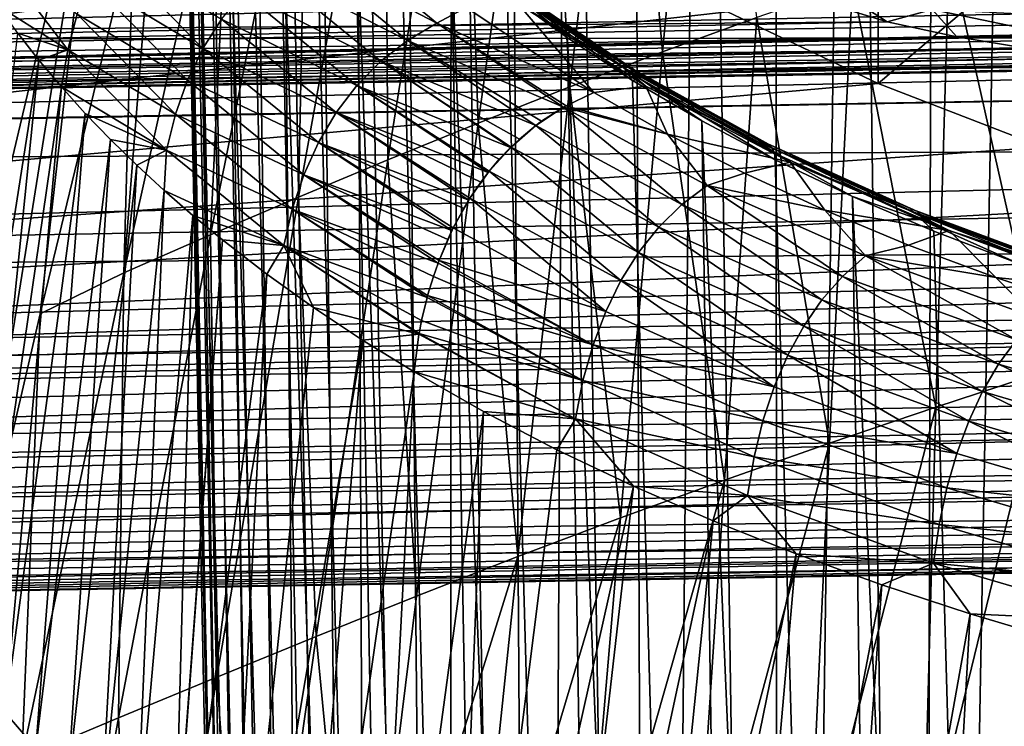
# Model space of a CAD drawing. Header units: metres. Extents: x -109 to 109, y -78 to 121.
# Tile 1001 of 1056: x 62.49 to 68.77, y -20.41 to -15.91. Entities that reach past the tile are written whole.
import ezdxf

# ---------------------------------------------------------------- set-up
doc = ezdxf.new("R2010")
doc.units = ezdxf.units.M
doc.layers.add('solid_508554_SW0001', color=7, linetype='CONTINUOUS')

msp = doc.modelspace()

# ---------------------------------------------------------------- linework, layer by layer
at = {"layer": 'solid_508554_SW0001'}
for points in [[(26.709761, -3.814027, 19.593912), (43.110828, -18.533325, -5.900661), (63.416817, -11.676674, 5.975408)], [(68.245537, -40.392738, 33.906487), (68.320961, -7.155062, 15.793764), (68.860779, -6.947954, 16.152485)], [(69.249023, -39.986439, 34.610226), (68.245537, -40.392738, 33.906487), (68.860779, -6.947954, 16.152485)], [(68.245537, -40.392738, 33.906487), (67.803566, -7.376012, 15.411067), (68.320961, -7.155062, 15.793764)], [(67.332489, -40.849262, 33.115765), (67.310005, -7.610198, 15.005445), (67.803566, -7.376012, 15.411067)], [(68.245537, -40.392738, 33.906487), (67.332489, -40.849262, 33.115765), (67.803566, -7.376012, 15.411067)], [(67.332489, -40.849262, 33.115765), (66.841629, -7.856979, 14.578008), (67.310005, -7.610198, 15.005445)], [(66.519882, -41.351006, 32.246723), (66.399727, -8.115678, 14.129928), (66.841629, -7.856979, 14.578008)], [(67.332489, -40.849262, 33.115765), (66.519882, -41.351006, 32.246723), (66.841629, -7.856979, 14.578008)], [(66.519882, -41.351006, 32.246723), (65.985512, -8.385587, 13.662433), (66.399727, -8.115678, 14.129928)], [(65.81662, -41.892471, 31.30888), (65.600121, -8.665964, 13.176805), (65.985512, -8.385587, 13.662433)], [(66.519882, -41.351006, 32.246723), (65.81662, -41.892471, 31.30888), (65.985512, -8.385587, 13.662433)], [(65.81662, -41.892471, 31.30888), (65.244598, -8.956042, 12.674375), (65.600121, -8.665964, 13.176805)], [(65.230408, -42.467724, 30.312511), (64.91993, -9.255026, 12.156519), (65.244598, -8.956042, 12.674375)], [(65.81662, -41.892471, 31.30888), (65.230408, -42.467724, 30.312511), (65.244598, -8.956042, 12.674375)], [(65.230408, -42.467724, 30.312511), (64.626999, -9.562097, 11.624658), (64.91993, -9.255026, 12.156519)], [(64.76767, -43.070461, 29.268536), (64.366608, -9.876411, 11.080249), (64.626999, -9.562097, 11.624658)], [(65.230408, -42.467724, 30.312511), (64.76767, -43.070461, 29.268536), (64.626999, -9.562097, 11.624658)], [(64.76767, -43.070461, 29.268536), (64.139481, -10.197109, 10.524784), (64.366608, -9.876411, 11.080249)], [(64.433472, -43.694084, 28.188391), (63.946232, -10.523311, 9.959786), (64.139481, -10.197109, 10.524784)], [(64.76767, -43.070461, 29.268536), (64.433472, -43.694084, 28.188391), (64.139481, -10.197109, 10.524784)], [(64.433472, -43.694084, 28.188391), (63.787388, -10.854122, 9.386804), (63.946232, -10.523311, 9.959786)], [(64.231476, -44.331757, 27.083908), (63.663391, -11.188638, 8.807406), (63.787388, -10.854122, 9.386804)], [(64.433472, -43.694084, 28.188391), (64.231476, -44.331757, 27.083908), (63.787388, -10.854122, 9.386804)], [(64.231476, -44.331757, 27.083908), (63.574577, -11.525939, 8.223184), (63.663391, -11.188638, 8.807406)], [(63.521194, -11.865102, 7.635736), (63.574577, -11.525939, 8.223184), (64.163902, -44.976494, 25.967192)], [(64.231476, -44.331757, 27.083908), (64.163902, -44.976494, 25.967192), (63.574577, -11.525939, 8.223184)], [(43.110828, -18.533325, -5.900661), (63.55106, -12.336755, 4.832113), (63.416817, -11.676674, 5.975408)], [(63.521194, -11.865102, 7.635736), (64.163902, -44.976494, 25.967192), (63.50338, -12.205196, 7.046674)], [(64.231476, -45.621231, 24.850475), (63.521194, -12.545292, 6.457612), (63.50338, -12.205196, 7.046674)], [(64.163902, -44.976494, 25.967192), (64.231476, -45.621231, 24.850475), (63.50338, -12.205196, 7.046674)], [(43.110828, -18.533325, -5.900661), (63.818172, -12.986668, 3.706432), (63.55106, -12.336755, 4.832113)], [(64.231476, -45.621231, 24.850475), (63.574577, -12.884455, 5.870164), (63.521194, -12.545292, 6.457612)], [(64.433472, -46.258904, 23.745993), (63.663391, -13.221756, 5.285941), (63.574577, -12.884455, 5.870164)], [(64.231476, -45.621231, 24.850475), (64.433472, -46.258904, 23.745993), (63.574577, -12.884455, 5.870164)], [(43.110828, -18.533325, -5.900661), (64.215424, -13.619746, 2.609908), (63.818172, -12.986668, 3.706432)], [(66.875854, -13.158159, 22.241444), (66.34906, -13.358912, 21.893936), (66.591499, -16.112764, 24.319658)], [(66.875854, -13.158159, 22.241444), (66.591499, -16.112764, 24.319658), (67.192772, -15.894335, 24.697989)], [(64.433472, -46.258904, 23.745993), (63.787388, -13.556272, 4.706544), (63.663391, -13.221756, 5.285941)], [(66.34906, -13.358912, 21.893936), (65.831406, -13.565331, 21.536619), (65.999077, -16.337105, 23.931488)], [(66.34906, -13.358912, 21.893936), (65.999077, -16.337105, 23.931488), (66.591499, -16.112764, 24.319658)], [(64.76767, -46.882526, 22.665846), (63.946232, -13.887083, 4.133561), (63.787388, -13.556272, 4.706544)], [(64.433472, -46.258904, 23.745993), (64.76767, -46.882526, 22.665846), (63.787388, -13.556272, 4.706544)], [(43.110828, -18.533325, -5.900661), (64.738739, -14.229496, 1.55379), (64.215424, -13.619746, 2.609908)], [(65.831406, -13.565331, 21.536619), (65.322212, -13.776809, 21.170101), (65.415405, -16.566898, 23.533995)], [(65.831406, -13.565331, 21.536619), (65.415405, -16.566898, 23.533995), (65.999077, -16.337105, 23.931488)], [(65.322212, -13.776809, 21.170101), (64.820885, -13.992444, 20.794945), (64.839508, -16.801424, 23.127819)], [(65.322212, -13.776809, 21.170101), (64.839508, -16.801424, 23.127819), (65.415405, -16.566898, 23.533995)], [(64.76767, -46.882526, 22.665846), (64.139481, -14.213284, 3.568563), (63.946232, -13.887083, 4.133561)], [(64.820885, -13.992444, 20.794945), (64.270508, -17.039392, 22.713501), (64.839508, -16.801424, 23.127819)], [(64.820885, -13.992444, 20.794945), (64.327034, -14.210844, 20.411629), (64.270508, -17.039392, 22.713501)], [(43.110828, -18.533325, -5.900661), (65.382774, -14.809656, 0.548922), (64.738739, -14.229496, 1.55379)], [(64.327034, -14.210844, 20.411629), (63.707783, -17.278553, 22.291393), (64.270508, -17.039392, 22.713501)], [(64.327034, -14.210844, 20.411629), (63.844425, -14.43353, 20.017908), (63.707783, -17.278553, 22.291393)], [(65.230408, -47.485268, 21.62187), (64.366608, -14.533982, 3.013098), (64.139481, -14.213284, 3.568563)], [(64.76767, -46.882526, 22.665846), (65.230408, -47.485268, 21.62187), (64.139481, -14.213284, 3.568563)], [(63.844425, -14.43353, 20.017908), (63.381443, -14.672365, 19.604908), (63.155766, -17.520414, 21.858311)], [(63.844425, -14.43353, 20.017908), (63.155766, -17.520414, 21.858311), (63.707783, -17.278553, 22.291393)], [(61.63525, -20.199932, 22.161314), (62.996929, -14.459143, 18.758476), (62.52182, -14.787253, 18.185682)], [(61.63525, -20.199932, 22.161314), (62.119675, -19.935675, 22.644663), (62.996929, -14.459143, 18.758476)], [(62.119675, -19.935675, 22.644663), (62.621887, -17.783117, 21.401886), (62.996929, -14.459143, 18.758476)], [(62.621887, -17.783117, 21.401886), (63.218166, -15.327497, 19.983452), (62.996929, -14.459143, 18.758476)], [(65.230408, -47.485268, 21.62187), (64.626999, -14.848297, 2.468689), (64.366608, -14.533982, 3.013098)], [(63.155766, -17.520414, 21.858311), (63.381443, -14.672365, 19.604908), (63.218166, -15.327497, 19.983452)], [(43.110828, -18.533325, -5.900661), (66.140877, -15.354254, -0.394347), (65.382774, -14.809656, 0.548922)], [(61.186932, -20.491562, 21.644583), (62.52182, -14.787253, 18.185682), (62.089165, -15.130909, 17.586803)], [(61.186932, -20.491562, 21.644583), (61.63525, -20.199932, 22.161314), (62.52182, -14.787253, 18.185682)], [(65.81662, -48.06052, 20.625504), (64.91993, -15.155368, 1.936828), (64.626999, -14.848297, 2.468689)], [(65.230408, -47.485268, 21.62187), (65.81662, -48.06052, 20.625504), (64.626999, -14.848297, 2.468689)], [(67.967003, -15.015755, -2.80805), (67.005272, -15.857695, -1.266333), (67.967072, -16.314819, -2.058096)], [(67.967003, -15.015755, -2.80805), (67.967072, -16.314819, -2.058096), (69.01638, -15.421894, -3.511504)], [(43.306141, -16.078331, -13.776312), (80.871971, -15.338138, -12.820874), (80.882103, -15.078529, -13.305916)], [(43.321396, -15.700497, -14.498889), (43.306141, -16.078331, -13.776312), (80.882103, -15.078529, -13.305916)], [(43.459698, -16.030773, -18.88142), (43.463097, -15.135578, -19.510622), (81.022148, -15.276046, -17.822304)], [(65.81662, -48.06052, 20.625504), (65.244598, -15.454351, 1.418973), (64.91993, -15.155368, 1.936828)], [(43.459698, -16.030773, -18.88142), (81.022148, -15.276046, -17.822304), (81.021484, -15.385419, -17.737196)], [(69.043488, -15.274222, 25.773008), (68.419357, -15.475633, 25.424122), (69.020142, -18.152971, 27.999062)], [(43.110828, -18.533325, -5.900661), (67.005272, -15.857695, -1.266333), (66.140877, -15.354254, -0.394347)], [(43.306141, -16.078331, -13.776312), (80.866287, -15.455853, -12.564977), (80.871971, -15.338138, -12.820874)], [(63.155766, -17.520414, 21.858311), (63.218166, -15.327497, 19.983452), (62.621887, -17.783117, 21.401886)], [(64.260956, -15.464469, 1.158071), (64.458771, -15.36197, 1.224358), (65.15239, -15.930186, 0.24019)], [(65.15239, -15.930186, 0.24019), (64.458771, -15.36197, 1.224358), (65.339668, -15.831423, 0.372847)], [(43.459633, -16.041216, -18.87319), (81.021484, -15.385419, -17.737196), (81.016121, -16.016554, -17.195492)], [(43.459633, -16.041216, -18.87319), (43.459698, -16.030773, -18.88142), (81.021484, -15.385419, -17.737196)], [(62.291832, -15.435229, 3.567589), (62.798466, -16.100613, 2.41507), (62.351406, -15.819932, 3.392965)], [(62.858578, -15.873237, 2.340896), (62.798466, -16.100613, 2.41507), (62.291832, -15.435229, 3.567589)], [(69.01638, -15.421894, -3.511504), (67.967072, -16.314819, -2.058096), (69.016418, -16.720942, -2.76152)], [(43.288155, -16.368269, -13.01426), (80.855553, -15.636668, -12.105543), (80.866287, -15.455853, -12.564977)], [(43.306141, -16.078331, -13.776312), (43.288155, -16.368269, -13.01426), (80.866287, -15.455853, -12.564977)], [(62.939522, -15.659232, 2.278124), (63.042175, -15.460712, 2.228562), (63.659664, -16.090887, 1.137074)], [(63.659664, -16.090887, 1.137074), (63.042175, -15.460712, 2.228562), (63.778839, -15.90498, 1.111176)], [(64.080742, -15.590175, 1.118964), (64.260956, -15.464469, 1.158071), (64.964447, -16.040609, 0.160194)], [(64.964447, -16.040609, 0.160194), (64.260956, -15.464469, 1.158071), (65.15239, -15.930186, 0.24019)], [(66.519882, -48.601982, 19.68766), (65.600121, -15.74443, 0.916542), (65.244598, -15.454351, 1.418973)], [(65.81662, -48.06052, 20.625504), (66.519882, -48.601982, 19.68766), (65.244598, -15.454351, 1.418973)], [(68.419357, -15.475633, 25.424122), (67.802261, -15.682048, 25.06608), (68.335022, -18.377563, 27.60968)], [(68.419357, -15.475633, 25.424122), (68.335022, -18.377563, 27.60968), (69.020142, -18.152971, 27.999062)], [(67.483147, -15.57254, -7.258787), (68.024734, -15.921081, -8.087067), (67.212349, -15.670585, -7.418492)], [(68.311241, -15.842396, -7.924309), (68.024734, -15.921081, -8.087067), (67.483147, -15.57254, -7.258787)], [(63.919563, -15.737531, 1.104258), (64.080742, -15.590175, 1.118964), (64.794044, -16.173552, 0.108566)], [(64.794044, -16.173552, 0.108566), (64.080742, -15.590175, 1.118964), (64.964447, -16.040609, 0.160194)], [(43.13921, -16.126793, -8.228627), (43.110828, -15.762044, -7.50066), (67.212349, -15.670585, -7.418492)], [(43.13921, -16.126793, -8.228627), (67.212349, -15.670585, -7.418492), (68.024734, -15.921081, -8.087067)], [(43.288155, -16.368269, -13.01426), (80.847649, -15.741424, -11.783643), (80.855553, -15.636668, -12.105543)], [(62.858578, -15.873237, 2.340896), (62.939522, -15.659232, 2.278124), (63.561821, -16.293312, 1.179839)], [(63.561821, -16.293312, 1.179839), (62.939522, -15.659232, 2.278124), (63.659664, -16.090887, 1.137074)], [(65.569847, -15.692389, 0.626885), (66.338326, -16.210476, -0.27047), (65.665802, -15.80231, 0.423272)], [(66.375313, -16.212208, -0.234415), (66.338326, -16.210476, -0.27047), (65.569847, -15.692389, 0.626885)], [(65.609634, -15.696007, 0.659673), (66.375313, -16.212208, -0.234415), (65.569847, -15.692389, 0.626885)], [(66.407204, -16.226089, -0.196182), (66.375313, -16.212208, -0.234415), (65.609634, -15.696007, 0.659673)], [(65.643936, -15.711514, 0.69509), (66.407204, -16.226089, -0.196182), (65.609634, -15.696007, 0.659673)], [(67.802261, -15.682048, 25.06608), (67.192772, -15.894335, 24.697989), (67.656631, -18.60684, 27.21172)], [(67.802261, -15.682048, 25.06608), (67.656631, -18.60684, 27.21172), (68.335022, -18.377563, 27.60968)], [(43.267696, -16.566259, -12.22338), (77.114777, -15.831905, -11.809486), (80.847649, -15.741424, -11.783643)], [(43.288155, -16.368269, -13.01426), (43.267696, -16.566259, -12.22338), (80.847649, -15.741424, -11.783643)], [(63.778839, -15.90498, 1.111176), (63.919563, -15.737531, 1.104258), (64.642021, -16.327309, 0.082783)], [(64.642021, -16.327309, 0.082783), (63.919563, -15.737531, 1.104258), (64.794044, -16.173552, 0.108566)], [(66.519882, -48.601982, 19.68766), (65.985512, -16.024807, 0.430914), (65.600121, -15.74443, 0.916542)], [(65.687424, -15.773329, 0.764332), (65.600121, -15.74443, 0.916542), (65.985512, -16.024807, 0.430914)], [(66.431862, -16.251194, -0.158324), (66.407204, -16.226089, -0.196182), (65.643936, -15.711514, 0.69509)], [(65.670456, -15.737875, 0.730771), (66.431862, -16.251194, -0.158324), (65.643936, -15.711514, 0.69509)], [(66.447639, -16.285843, -0.123369), (66.431862, -16.251194, -0.158324), (65.670456, -15.737875, 0.730771)], [(65.687424, -15.773329, 0.764332), (66.447639, -16.285843, -0.123369), (65.670456, -15.737875, 0.730771)], [(62.798466, -16.100613, 2.41507), (62.47855, -15.994061, 3.091413), (62.351406, -15.819932, 3.392965)], [(65.665802, -15.80231, 0.423272), (66.153893, -16.372631, -0.564553), (65.339668, -15.831423, 0.372847)], [(65.665802, -15.80231, 0.423272), (66.483994, -16.331223, -0.49283), (66.153893, -16.372631, -0.564553)], [(66.338326, -16.210476, -0.27047), (66.483994, -16.331223, -0.49283), (65.665802, -15.80231, 0.423272)], [(65.687424, -15.773329, 0.764332), (65.985512, -16.024807, 0.430914), (66.399727, -16.294716, -0.03658)], [(65.687424, -15.773329, 0.764332), (66.399727, -16.294716, -0.03658), (66.447639, -16.285843, -0.123369)], [(43.110828, -18.533325, -5.900661), (67.967072, -16.314819, -2.058096), (67.005272, -15.857695, -1.266333)], [(43.267696, -16.566259, -12.22338), (76.222168, -15.859835, -11.792397), (77.114777, -15.831905, -11.809486)], [(43.267696, -16.566259, -12.22338), (75.297302, -15.911695, -11.685924), (76.222168, -15.859835, -11.792397)], [(63.484764, -16.510244, 1.237488), (62.798466, -16.100613, 2.41507), (62.858578, -15.873237, 2.340896)], [(63.484764, -16.510244, 1.237488), (62.858578, -15.873237, 2.340896), (63.561821, -16.293312, 1.179839)], [(65.15239, -15.930186, 0.24019), (65.339668, -15.831423, 0.372847), (66.153893, -16.372631, -0.564553)], [(68.311241, -15.842396, -7.924309), (68.467262, -16.017609, -8.430702), (68.024734, -15.921081, -8.087067)], [(69.170013, -16.022642, -8.562434), (68.467262, -16.017609, -8.430702), (68.311241, -15.842396, -7.924309)], [(69.170013, -16.022642, -8.562434), (68.311241, -15.842396, -7.924309), (69.313377, -15.889203, -8.301469)], [(43.167229, -16.403378, -8.995325), (43.13921, -16.126793, -8.228627), (68.024734, -15.921081, -8.087067)], [(43.167229, -16.403378, -8.995325), (68.024734, -15.921081, -8.087067), (68.467262, -16.017609, -8.430702)], [(43.267696, -16.566259, -12.22338), (74.312996, -15.985114, -11.477476), (75.297302, -15.911695, -11.685924)], [(63.659664, -16.090887, 1.137074), (63.778839, -15.90498, 1.111176), (64.509224, -16.500174, 0.080323)], [(64.509224, -16.500174, 0.080323), (63.778839, -15.90498, 1.111176), (64.642021, -16.327309, 0.082783)], [(64.964447, -16.040609, 0.160194), (65.15239, -15.930186, 0.24019), (65.959091, -16.466413, -0.68844)], [(65.15239, -15.930186, 0.24019), (66.153893, -16.372631, -0.564553), (65.977501, -16.4561, -0.677697)], [(65.15239, -15.930186, 0.24019), (65.977501, -16.4561, -0.677697), (65.959091, -16.466413, -0.68844)], [(67.192772, -15.894335, 24.697989), (66.591499, -16.112764, 24.319658), (66.985497, -18.841795, 26.80418)], [(67.192772, -15.894335, 24.697989), (66.985497, -18.841795, 26.80418), (67.656631, -18.60684, 27.21172)], [(43.267696, -16.566259, -12.22338), (73.79393, -16.027777, -11.329074), (74.312996, -15.985114, -11.477476)], [(62.47855, -15.994061, 3.091413), (62.61412, -16.16651, 2.792772), (62.033398, -19.863865, 4.840287)], [(62.798466, -16.100613, 2.41507), (62.61412, -16.16651, 2.792772), (62.47855, -15.994061, 3.091413)], [(43.167229, -16.403378, -8.995325), (68.467262, -16.017609, -8.430702), (68.933449, -16.093937, -8.776682)], [(43.245041, -16.669537, -11.414721), (72.71006, -16.114698, -10.936827), (73.258911, -16.071878, -11.149101)], [(43.267696, -16.566259, -12.22338), (43.245041, -16.669537, -11.414721), (73.258911, -16.071878, -11.149101)], [(43.267696, -16.566259, -12.22338), (73.258911, -16.071878, -11.149101), (73.79393, -16.027777, -11.329074)], [(43.45208, -16.862961, -18.14905), (81.016121, -16.016554, -17.195492), (81.013824, -16.215902, -17.004452)], [(43.45208, -16.862961, -18.14905), (43.459633, -16.041216, -18.87319), (81.016121, -16.016554, -17.195492)], [(64.794044, -16.173552, 0.108566), (64.964447, -16.040609, 0.160194), (65.782532, -16.583147, -0.780065)], [(64.964447, -16.040609, 0.160194), (65.959091, -16.466413, -0.68844), (65.819489, -16.555843, -0.762689)], [(64.964447, -16.040609, 0.160194), (65.819489, -16.555843, -0.762689), (65.782532, -16.583147, -0.780065)], [(67.332489, -49.103725, 18.818617), (66.399727, -16.294716, -0.03658), (65.985512, -16.024807, 0.430914)], [(66.519882, -48.601982, 19.68766), (67.332489, -49.103725, 18.818617), (65.985512, -16.024807, 0.430914)], [(69.170013, -16.022642, -8.562434), (68.933449, -16.093937, -8.776682), (68.467262, -16.017609, -8.430702)], [(43.194454, -16.587523, -9.78934), (43.167229, -16.403378, -8.995325), (68.933449, -16.093937, -8.776682)], [(43.194454, -16.587523, -9.78934), (68.933449, -16.093937, -8.776682), (69.422821, -16.149847, -9.121887)], [(43.245041, -16.669537, -11.414721), (72.149765, -16.152952, -10.692153), (72.71006, -16.114698, -10.936827)], [(62.798466, -16.100613, 2.41507), (62.758007, -16.337126, 2.497301), (62.61412, -16.16651, 2.792772)], [(62.798466, -16.100613, 2.41507), (63.427952, -16.739668, 1.30804), (62.758007, -16.337126, 2.497301)], [(63.484764, -16.510244, 1.237488), (63.427952, -16.739668, 1.30804), (62.798466, -16.100613, 2.41507)], [(63.561821, -16.293312, 1.179839), (63.659664, -16.090887, 1.137074), (64.396317, -16.690403, 0.098729)], [(64.396317, -16.690403, 0.098729), (63.659664, -16.090887, 1.137074), (64.509224, -16.500174, 0.080323)], [(66.591499, -16.112764, 24.319658), (65.999077, -16.337105, 23.931488), (66.322227, -19.082745, 26.386843)], [(66.591499, -16.112764, 24.319658), (66.322227, -19.082745, 26.386843), (66.985497, -18.841795, 26.80418)], [(43.194454, -16.587523, -9.78934), (69.422821, -16.149847, -9.121887), (69.934814, -16.185595, -9.463009)], [(43.220516, -16.676659, -10.599578), (43.194454, -16.587523, -9.78934), (69.934814, -16.185595, -9.463009)], [(43.220516, -16.676659, -10.599578), (71.021027, -16.200193, -10.116873), (71.584084, -16.182753, -10.417379)], [(43.245041, -16.669537, -11.414721), (43.220516, -16.676659, -10.599578), (71.584084, -16.182753, -10.417379)], [(43.220516, -16.676659, -10.599578), (69.934814, -16.185595, -9.463009), (70.46888, -16.201929, -9.796541)], [(43.220516, -16.676659, -10.599578), (70.46888, -16.201929, -9.796541), (71.021027, -16.200193, -10.116873)], [(43.245041, -16.669537, -11.414721), (71.584084, -16.182753, -10.417379), (72.149765, -16.152952, -10.692153)], [(62.61412, -16.16651, 2.792772), (62.211262, -20.094513, 4.439705), (62.033398, -19.863865, 4.840287)], [(62.61412, -16.16651, 2.792772), (62.758007, -16.337126, 2.497301), (62.211262, -20.094513, 4.439705)], [(64.642021, -16.327309, 0.082783), (64.794044, -16.173552, 0.108566), (65.621773, -16.722895, -0.84297)], [(64.794044, -16.173552, 0.108566), (65.782532, -16.583147, -0.780065), (65.678215, -16.669621, -0.823378)], [(64.794044, -16.173552, 0.108566), (65.678215, -16.669621, -0.823378), (65.625114, -16.719597, -0.841889)], [(64.794044, -16.173552, 0.108566), (65.625114, -16.719597, -0.841889), (65.621773, -16.722895, -0.84297)], [(43.451973, -16.871651, -18.140503), (81.013824, -16.215902, -17.004452), (81.00692, -16.693491, -16.500608)], [(43.451973, -16.871651, -18.140503), (43.45208, -16.862961, -18.14905), (81.013824, -16.215902, -17.004452)], [(66.338326, -16.210476, -0.27047), (67.204666, -16.688408, -1.09827), (66.483994, -16.331223, -0.49283)], [(67.238503, -16.6884, -1.059202), (67.204666, -16.688408, -1.09827), (66.338326, -16.210476, -0.27047)], [(66.375313, -16.212208, -0.234415), (67.238503, -16.6884, -1.059202), (66.338326, -16.210476, -0.27047)], [(67.267677, -16.700781, -1.018371), (67.238503, -16.6884, -1.059202), (66.375313, -16.212208, -0.234415)], [(66.407204, -16.226089, -0.196182), (67.267677, -16.700781, -1.018371), (66.375313, -16.212208, -0.234415)], [(67.29023, -16.724726, -0.978504), (67.267677, -16.700781, -1.018371), (66.407204, -16.226089, -0.196182)], [(66.431862, -16.251194, -0.158324), (67.29023, -16.724726, -0.978504), (66.407204, -16.226089, -0.196182)], [(67.304657, -16.758633, -0.942264), (67.29023, -16.724726, -0.978504), (66.431862, -16.251194, -0.158324)], [(66.447639, -16.285843, -0.123369), (67.304657, -16.758633, -0.942264), (66.431862, -16.251194, -0.158324)], [(43.110828, -18.533325, -5.900661), (69.016418, -16.720942, -2.76152), (67.967072, -16.314819, -2.058096)], [(63.484764, -16.510244, 1.237488), (63.561821, -16.293312, 1.179839), (64.303276, -16.896103, 0.135799)], [(64.303276, -16.896103, 0.135799), (63.561821, -16.293312, 1.179839), (64.396317, -16.690403, 0.098729)], [(66.447639, -16.285843, -0.123369), (66.399727, -16.294716, -0.03658), (66.841629, -16.553415, -0.48466)], [(67.332489, -49.103725, 18.818617), (66.841629, -16.553415, -0.48466), (66.399727, -16.294716, -0.03658)], [(66.447639, -16.285843, -0.123369), (66.841629, -16.553415, -0.48466), (67.310005, -16.800196, -0.912097)], [(66.447639, -16.285843, -0.123369), (67.310005, -16.800196, -0.912097), (67.304657, -16.758633, -0.942264)], [(62.758007, -16.337126, 2.497301), (62.398357, -20.323092, 4.042285), (62.211262, -20.094513, 4.439705)], [(62.758007, -16.337126, 2.497301), (62.909981, -16.505665, 2.205427), (62.398357, -20.323092, 4.042285)], [(63.427952, -16.739668, 1.30804), (62.909981, -16.505665, 2.205427), (62.758007, -16.337126, 2.497301)], [(64.509224, -16.500174, 0.080323), (64.642021, -16.327309, 0.082783), (65.479683, -16.88159, -0.878295)], [(64.642021, -16.327309, 0.082783), (65.621773, -16.722895, -0.84297), (65.55043, -16.797754, -0.863398)], [(64.642021, -16.327309, 0.082783), (65.55043, -16.797754, -0.863398), (65.485825, -16.873898, -0.877234)], [(64.642021, -16.327309, 0.082783), (65.485825, -16.873898, -0.877234), (65.479683, -16.88159, -0.878295)], [(65.999077, -16.337105, 23.931488), (65.415405, -16.566898, 23.533995), (65.667503, -19.329447, 25.960127)], [(65.999077, -16.337105, 23.931488), (65.667503, -19.329447, 25.960127), (66.322227, -19.082745, 26.386843)], [(65.977501, -16.4561, -0.677697), (66.153893, -16.372631, -0.564553), (66.623001, -16.637157, -1.022725)], [(66.483994, -16.331223, -0.49283), (66.623001, -16.637157, -1.022725), (66.153893, -16.372631, -0.564553)], [(66.483994, -16.331223, -0.49283), (67.405037, -16.816006, -1.332502), (66.623001, -16.637157, -1.022725)], [(67.204666, -16.688408, -1.09827), (67.405037, -16.816006, -1.332502), (66.483994, -16.331223, -0.49283)], [(62.909981, -16.505665, 2.205427), (62.594238, -20.549585, 3.64797), (62.398357, -20.323092, 4.042285)], [(62.909981, -16.505665, 2.205427), (63.069904, -16.672001, 1.917364), (62.594238, -20.549585, 3.64797)], [(63.427952, -16.739668, 1.30804), (63.069904, -16.672001, 1.917364), (62.909981, -16.505665, 2.205427)], [(64.229912, -17.115349, 0.189395), (63.427952, -16.739668, 1.30804), (63.484764, -16.510244, 1.237488)], [(64.229912, -17.115349, 0.189395), (63.484764, -16.510244, 1.237488), (64.303276, -16.896103, 0.135799)], [(64.396317, -16.690403, 0.098729), (64.509224, -16.500174, 0.080323), (65.355133, -17.058527, -0.888844)], [(64.509224, -16.500174, 0.080323), (65.479683, -16.88159, -0.878295), (65.43277, -16.943338, -0.884838)], [(64.509224, -16.500174, 0.080323), (65.43277, -16.943338, -0.884838), (65.363144, -17.045794, -0.888867)], [(64.509224, -16.500174, 0.080323), (65.363144, -17.045794, -0.888867), (65.355133, -17.058527, -0.888844)], [(65.782532, -16.583147, -0.780065), (65.819489, -16.555843, -0.762689), (65.959091, -16.466413, -0.68844)], [(66.713448, -17.086721, -1.653905), (65.782532, -16.583147, -0.780065), (65.959091, -16.466413, -0.68844)], [(65.959091, -16.466413, -0.68844), (65.977501, -16.4561, -0.677697), (66.623001, -16.637157, -1.022725)], [(66.875832, -16.963974, -1.545205), (65.959091, -16.466413, -0.68844), (66.623001, -16.637157, -1.022725)], [(66.713448, -17.086721, -1.653905), (65.959091, -16.466413, -0.68844), (66.875832, -16.963974, -1.545205)], [(65.415405, -16.566898, 23.533995), (64.839508, -16.801424, 23.127819), (65.021164, -19.581411, 25.524555)], [(65.415405, -16.566898, 23.533995), (65.021164, -19.581411, 25.524555), (65.667503, -19.329447, 25.960127)], [(68.245537, -49.560249, 18.027895), (67.310005, -16.800196, -0.912097), (66.841629, -16.553415, -0.48466)], [(67.332489, -49.103725, 18.818617), (68.245537, -49.560249, 18.027895), (66.841629, -16.553415, -0.48466)], [(66.567604, -17.229401, -1.731732), (65.625114, -16.719597, -0.841889), (65.782532, -16.583147, -0.780065)], [(65.625114, -16.719597, -0.841889), (65.678215, -16.669621, -0.823378), (65.782532, -16.583147, -0.780065)], [(66.567604, -17.229401, -1.731732), (65.782532, -16.583147, -0.780065), (66.713448, -17.086721, -1.653905)], [(67.405037, -16.816006, -1.332502), (67.113739, -16.887274, -1.455939), (66.623001, -16.637157, -1.022725)], [(66.875832, -16.963974, -1.545205), (66.623001, -16.637157, -1.022725), (67.113739, -16.887274, -1.455939)], [(43.440353, -17.609896, -17.329956), (81.00692, -16.693491, -16.500608), (81.00206, -16.961143, -16.185299)], [(43.440353, -17.609896, -17.329956), (43.451973, -16.871651, -18.140503), (81.00692, -16.693491, -16.500608)], [(63.069904, -16.672001, 1.917364), (62.798309, -20.773798, 3.256536), (62.594238, -20.549585, 3.64797)], [(63.069904, -16.672001, 1.917364), (63.237526, -16.835896, 1.633523), (62.798309, -20.773798, 3.256536)], [(63.427952, -16.739668, 1.30804), (63.237526, -16.835896, 1.633523), (63.069904, -16.672001, 1.917364)], [(64.303276, -16.896103, 0.135799), (64.396317, -16.690403, 0.098729), (65.248497, -17.251646, -0.876831)], [(64.396317, -16.690403, 0.098729), (65.355133, -17.058527, -0.888844), (65.323181, -17.11153, -0.887638)], [(64.396317, -16.690403, 0.098729), (65.323181, -17.11153, -0.887638), (65.256584, -17.235193, -0.878616)], [(64.396317, -16.690403, 0.098729), (65.256584, -17.235193, -0.878616), (65.248497, -17.251646, -0.876831)], [(67.238503, -16.6884, -1.059202), (68.190887, -17.119993, -1.806745), (67.204666, -16.688408, -1.09827)], [(67.204666, -16.688408, -1.09827), (68.16053, -17.121578, -1.848544), (67.405037, -16.816006, -1.332502)], [(68.190887, -17.119993, -1.806745), (68.16053, -17.121578, -1.848544), (67.204666, -16.688408, -1.09827)], [(68.217056, -17.131016, -1.76356), (68.190887, -17.119993, -1.806745), (67.238503, -16.6884, -1.059202)], [(67.267677, -16.700781, -1.018371), (68.217056, -17.131016, -1.76356), (67.238503, -16.6884, -1.059202)], [(68.237289, -17.15391, -1.721873), (68.217056, -17.131016, -1.76356), (67.267677, -16.700781, -1.018371)], [(67.29023, -16.724726, -0.978504), (68.237289, -17.15391, -1.721873), (67.267677, -16.700781, -1.018371)], [(43.110828, -18.533325, -5.900661), (70.14254, -17.071899, -3.369396), (69.016418, -16.720942, -2.76152)], [(63.427952, -16.739668, 1.30804), (63.412685, -16.997232, 1.354108), (63.237526, -16.835896, 1.633523)], [(63.427952, -16.739668, 1.30804), (64.176025, -17.346212, 0.257378), (63.412685, -16.997232, 1.354108)], [(64.229912, -17.115349, 0.189395), (64.176025, -17.346212, 0.257378), (63.427952, -16.739668, 1.30804)], [(65.485825, -16.873898, -0.877234), (65.621773, -16.722895, -0.84297), (65.625114, -16.719597, -0.841889)], [(66.438324, -17.390944, -1.780512), (65.485825, -16.873898, -0.877234), (65.625114, -16.719597, -0.841889)], [(65.485825, -16.873898, -0.877234), (65.55043, -16.797754, -0.863398), (65.621773, -16.722895, -0.84297)], [(66.438324, -17.390944, -1.780512), (65.625114, -16.719597, -0.841889), (66.567604, -17.229401, -1.731732)], [(68.250237, -17.187145, -1.684468), (68.237289, -17.15391, -1.721873), (67.29023, -16.724726, -0.978504)], [(67.304657, -16.758633, -0.942264), (68.250237, -17.187145, -1.684468), (67.29023, -16.724726, -0.978504)], [(67.304657, -16.758633, -0.942264), (67.310005, -16.800196, -0.912097), (67.803566, -17.034382, -1.31772)], [(67.304657, -16.758633, -0.942264), (67.803566, -17.034382, -1.31772), (68.250237, -17.187145, -1.684468)], [(64.839508, -16.801424, 23.127819), (64.270508, -17.039392, 22.713501), (64.382072, -19.83787, 25.080734)], [(64.839508, -16.801424, 23.127819), (64.382072, -19.83787, 25.080734), (65.021164, -19.581411, 25.524555)], [(67.405037, -16.816006, -1.332502), (67.626106, -17.12298, -1.864195), (67.113739, -16.887274, -1.455939)], [(68.245537, -49.560249, 18.027895), (67.803566, -17.034382, -1.31772), (67.310005, -16.800196, -0.912097)], [(67.405037, -16.816006, -1.332502), (68.419525, -17.251715, -2.087169), (67.626106, -17.12298, -1.864195)], [(68.16053, -17.121578, -1.848544), (68.419525, -17.251715, -2.087169), (67.405037, -16.816006, -1.332502)], [(63.237526, -16.835896, 1.633523), (63.010773, -20.995312, 2.868148), (62.798309, -20.773798, 3.256536)], [(63.237526, -16.835896, 1.633523), (63.412685, -16.997232, 1.354108), (63.010773, -20.995312, 2.868148)], [(65.363144, -17.045794, -0.888867), (65.479683, -16.88159, -0.878295), (65.485825, -16.873898, -0.877234)], [(66.325417, -17.570433, -1.802236), (65.363144, -17.045794, -0.888867), (65.485825, -16.873898, -0.877234)], [(65.363144, -17.045794, -0.888867), (65.43277, -16.943338, -0.884838), (65.479683, -16.88159, -0.878295)], [(66.325417, -17.570433, -1.802236), (65.485825, -16.873898, -0.877234), (66.438324, -17.390944, -1.780512)], [(66.875832, -16.963974, -1.545205), (67.113739, -16.887274, -1.455939), (67.626106, -17.12298, -1.864195)], [(64.229912, -17.115349, 0.189395), (64.303276, -16.896103, 0.135799), (65.160004, -17.458941, -0.844561)], [(64.303276, -16.896103, 0.135799), (65.248497, -17.251646, -0.876831), (65.22142, -17.309361, -0.869597)], [(64.303276, -16.896103, 0.135799), (65.22142, -17.309361, -0.869597), (65.166298, -17.442179, -0.847777)], [(64.303276, -16.896103, 0.135799), (65.166298, -17.442179, -0.847777), (65.160004, -17.458941, -0.844561)], [(43.440353, -17.609896, -17.329956), (81.00206, -16.961143, -16.185299), (80.994644, -17.300581, -15.744134)], [(63.412685, -16.997232, 1.354108), (63.235176, -21.213467, 2.485046), (63.010773, -20.995312, 2.868148)], [(63.412685, -16.997232, 1.354108), (63.59507, -17.155766, 1.079544), (63.235176, -21.213467, 2.485046)], [(64.176025, -17.346212, 0.257378), (63.59507, -17.155766, 1.079544), (63.412685, -16.997232, 1.354108)], [(67.739159, -17.543722, -2.443099), (66.713448, -17.086721, -1.653905), (66.875832, -16.963974, -1.545205)], [(67.885033, -17.413172, -2.320928), (66.875832, -16.963974, -1.545205), (67.626106, -17.12298, -1.864195)], [(67.739159, -17.543722, -2.443099), (66.875832, -16.963974, -1.545205), (67.885033, -17.413172, -2.320928)], [(43.110828, -18.533325, -5.900661), (71.333893, -17.364096, -3.875494), (70.14254, -17.071899, -3.369396)], [(64.270508, -17.039392, 22.713501), (63.707783, -17.278553, 22.291393), (63.749184, -20.097223, 24.629118)], [(64.270508, -17.039392, 22.713501), (63.749184, -20.097223, 24.629118), (64.382072, -19.83787, 25.080734)], [(65.256584, -17.235193, -0.878616), (65.355133, -17.058527, -0.888844), (65.363144, -17.045794, -0.888867)], [(66.228729, -17.766979, -1.798945), (65.256584, -17.235193, -0.878616), (65.363144, -17.045794, -0.888867)], [(65.256584, -17.235193, -0.878616), (65.323181, -17.11153, -0.887638), (65.355133, -17.058527, -0.888844)], [(66.228729, -17.766979, -1.798945), (65.363144, -17.045794, -0.888867), (66.325417, -17.570433, -1.802236)], [(69.249023, -49.966553, 17.324158), (68.320961, -17.255331, -1.700416), (67.803566, -17.034382, -1.31772)], [(68.250237, -17.187145, -1.684468), (67.803566, -17.034382, -1.31772), (68.320961, -17.255331, -1.700416)], [(68.245537, -49.560249, 18.027895), (69.249023, -49.966553, 17.324158), (67.803566, -17.034382, -1.31772)], [(64.229912, -17.115349, 0.189395), (65.089645, -17.679125, -0.794193), (64.176025, -17.346212, 0.257378)], [(64.229912, -17.115349, 0.189395), (65.160004, -17.458941, -0.844561), (65.129715, -17.545444, -0.826492)], [(64.229912, -17.115349, 0.189395), (65.129715, -17.545444, -0.826492), (65.093056, -17.666651, -0.797412)], [(64.229912, -17.115349, 0.189395), (65.093056, -17.666651, -0.797412), (65.089645, -17.679125, -0.794193)], [(67.608109, -17.693426, -2.533059), (66.567604, -17.229401, -1.731732), (66.713448, -17.086721, -1.653905)], [(67.608109, -17.693426, -2.533059), (66.713448, -17.086721, -1.653905), (67.739159, -17.543722, -2.443099)], [(68.419525, -17.251715, -2.087169), (68.160103, -17.344276, -2.247494), (67.626106, -17.12298, -1.864195)], [(67.885033, -17.413172, -2.320928), (67.626106, -17.12298, -1.864195), (68.160103, -17.344276, -2.247494)], [(68.190887, -17.119993, -1.806745), (69.223289, -17.502834, -2.469846), (68.16053, -17.121578, -1.848544)], [(68.16053, -17.121578, -1.848544), (69.196701, -17.505819, -2.514068), (68.419525, -17.251715, -2.087169)], [(69.223289, -17.502834, -2.469846), (69.196701, -17.505819, -2.514068), (68.16053, -17.121578, -1.848544)], [(69.246208, -17.512651, -2.424572), (69.223289, -17.502834, -2.469846), (68.190887, -17.119993, -1.806745)], [(68.217056, -17.131016, -1.76356), (69.246208, -17.512651, -2.424572), (68.190887, -17.119993, -1.806745)], [(69.263931, -17.534613, -2.38127), (69.246208, -17.512651, -2.424572), (68.217056, -17.131016, -1.76356)], [(68.237289, -17.15391, -1.721873), (69.263931, -17.534613, -2.38127), (68.217056, -17.131016, -1.76356)], [(63.59507, -17.155766, 1.079544), (63.477905, -21.439314, 2.1157), (63.235176, -21.213467, 2.485046)], [(63.59507, -17.155766, 1.079544), (63.784557, -17.311436, 0.809931), (63.477905, -21.439314, 2.1157)], [(64.176025, -17.346212, 0.257378), (63.784557, -17.311436, 0.809931), (63.59507, -17.155766, 1.079544)], [(69.275269, -17.567251, -2.342832), (69.263931, -17.534613, -2.38127), (68.237289, -17.15391, -1.721873)], [(68.250237, -17.187145, -1.684468), (69.275269, -17.567251, -2.342832), (68.237289, -17.15391, -1.721873)], [(68.250237, -17.187145, -1.684468), (68.320961, -17.255331, -1.700416), (68.860779, -17.462439, -2.059138)], [(68.250237, -17.187145, -1.684468), (68.860779, -17.462439, -2.059138), (69.275269, -17.567251, -2.342832)], [(65.166298, -17.442179, -0.847777), (65.256584, -17.235193, -0.878616), (66.228729, -17.766979, -1.798945)], [(65.166298, -17.442179, -0.847777), (65.22142, -17.309361, -0.869597), (65.256584, -17.235193, -0.878616)], [(65.22142, -17.309361, -0.869597), (65.248497, -17.251646, -0.876831), (65.256584, -17.235193, -0.878616)], [(67.491959, -17.861197, -2.592594), (66.438324, -17.390944, -1.780512), (66.567604, -17.229401, -1.731732)], [(67.491959, -17.861197, -2.592594), (66.567604, -17.229401, -1.731732), (67.608109, -17.693426, -2.533059)], [(68.419525, -17.251715, -2.087169), (68.717194, -17.5515, -2.606416), (68.160103, -17.344276, -2.247494)], [(69.249023, -49.966553, 17.324158), (68.860779, -17.462439, -2.059138), (68.320961, -17.255331, -1.700416)], [(68.419525, -17.251715, -2.087169), (69.516975, -17.633839, -2.749027), (68.717194, -17.5515, -2.606416)], [(69.196701, -17.505819, -2.514068), (69.516975, -17.633839, -2.749027), (68.419525, -17.251715, -2.087169)], [(43.424652, -18.262577, -16.434008), (80.994644, -17.300581, -15.744134), (80.986343, -17.612198, -15.289604)], [(43.424652, -18.262577, -16.434008), (43.440353, -17.609896, -17.329956), (80.994644, -17.300581, -15.744134)], [(63.707783, -17.278553, 22.291393), (63.121758, -20.356457, 24.169872), (63.749184, -20.097223, 24.629118)], [(63.707783, -17.278553, 22.291393), (63.155766, -17.520414, 21.858311), (63.121758, -20.356457, 24.169872)], [(63.368008, -22.974575, 2.614883), (63.784557, -17.311436, 0.809931), (64.067078, -17.529442, 0.431867)], [(63.368008, -22.974575, 2.614883), (63.477905, -21.439314, 2.1157), (63.784557, -17.311436, 0.809931)], [(64.176025, -17.346212, 0.257378), (64.067078, -17.529442, 0.431867), (63.784557, -17.311436, 0.809931)], [(43.110828, -18.533325, -5.900661), (72.57827, -17.594532, -4.274623), (71.333893, -17.364096, -3.875494)], [(64.176025, -17.346212, 0.257378), (64.36528, -17.74268, 0.062174), (64.067078, -17.529442, 0.431867)], [(64.176025, -17.346212, 0.257378), (65.037529, -17.911287, -0.727636), (64.36528, -17.74268, 0.062174)], [(64.176025, -17.346212, 0.257378), (65.089645, -17.679125, -0.794193), (65.054382, -17.82539, -0.75364)], [(64.176025, -17.346212, 0.257378), (65.054382, -17.82539, -0.75364), (65.03817, -17.907753, -0.728734)], [(64.176025, -17.346212, 0.257378), (65.03817, -17.907753, -0.728734), (65.037529, -17.911287, -0.727636)], [(67.390579, -18.046101, -2.623671), (66.325417, -17.570433, -1.802236), (66.438324, -17.390944, -1.780512)], [(67.390579, -18.046101, -2.623671), (66.438324, -17.390944, -1.780512), (67.491959, -17.861197, -2.592594)], [(67.885033, -17.413172, -2.320928), (68.160103, -17.344276, -2.247494), (68.717194, -17.5515, -2.606416)], [(65.160004, -17.458941, -0.844561), (65.166298, -17.442179, -0.847777), (66.148224, -17.979752, -1.772781)], [(66.148224, -17.979752, -1.772781), (65.166298, -17.442179, -0.847777), (66.228729, -17.766979, -1.798945)], [(68.84938, -17.948137, -3.141384), (67.739159, -17.543722, -2.443099), (67.885033, -17.413172, -2.320928)], [(68.977257, -17.810656, -3.007249), (67.885033, -17.413172, -2.320928), (68.717194, -17.5515, -2.606416)], [(68.84938, -17.948137, -3.141384), (67.885033, -17.413172, -2.320928), (68.977257, -17.810656, -3.007249)], [(65.129715, -17.545444, -0.826492), (65.160004, -17.458941, -0.844561), (66.148224, -17.979752, -1.772781)], [(63.155766, -17.520414, 21.858311), (62.621887, -17.783117, 21.401886), (62.504349, -20.616724, 23.699228)], [(63.155766, -17.520414, 21.858311), (62.504349, -20.616724, 23.699228), (63.121758, -20.356457, 24.169872)], [(63.777996, -23.28446, 2.053879), (63.368008, -22.974575, 2.614883), (64.067078, -17.529442, 0.431867)], [(63.777996, -23.28446, 2.053879), (64.067078, -17.529442, 0.431867), (64.36528, -17.74268, 0.062174)], [(65.093056, -17.666651, -0.797412), (65.129715, -17.545444, -0.826492), (66.148224, -17.979752, -1.772781)], [(67.303886, -18.247229, -2.628293), (66.228729, -17.766979, -1.798945), (66.325417, -17.570433, -1.802236)], [(67.303886, -18.247229, -2.628293), (66.325417, -17.570433, -1.802236), (67.390579, -18.046101, -2.623671)], [(68.734474, -18.104082, -3.242119), (67.608109, -17.693426, -2.533059), (67.739159, -17.543722, -2.443099)], [(68.734474, -18.104082, -3.242119), (67.739159, -17.543722, -2.443099), (68.84938, -17.948137, -3.141384)], [(69.516975, -17.633839, -2.749027), (69.301178, -17.745525, -2.942476), (68.717194, -17.5515, -2.606416)], [(68.977257, -17.810656, -3.007249), (68.717194, -17.5515, -2.606416), (69.301178, -17.745525, -2.942476)], [(43.110828, -18.533325, -5.900661), (73.862907, -17.760845, -4.562685), (72.57827, -17.594532, -4.274623)], [(43.424652, -18.262577, -16.434008), (80.986343, -17.612198, -15.289604), (80.979401, -17.832321, -14.932944)], [(65.054382, -17.82539, -0.75364), (65.089645, -17.679125, -0.794193), (66.083939, -18.207943, -1.725922)], [(65.089645, -17.679125, -0.794193), (65.093056, -17.666651, -0.797412), (66.083939, -18.207943, -1.725922)], [(66.083939, -18.207943, -1.725922), (65.093056, -17.666651, -0.797412), (66.148224, -17.979752, -1.772781)], [(68.632637, -18.277384, -3.311205), (67.491959, -17.861197, -2.592594), (67.608109, -17.693426, -2.533059)], [(68.632637, -18.277384, -3.311205), (67.608109, -17.693426, -2.533059), (68.734474, -18.104082, -3.242119)], [(43.110828, -18.533325, -5.900661), (75.174637, -17.861324, -4.73672), (73.862907, -17.760845, -4.562685)], [(63.777996, -23.28446, 2.053879), (64.36528, -17.74268, 0.062174), (64.67804, -17.950407, -0.298036)], [(65.037529, -17.911287, -0.727636), (64.67804, -17.950407, -0.298036), (64.36528, -17.74268, 0.062174)], [(66.148224, -17.979752, -1.772781), (66.228729, -17.766979, -1.798945), (67.303886, -18.247229, -2.628293)], [(43.40517, -18.813143, -15.472), (80.979401, -17.832321, -14.932944), (80.96685, -18.161316, -14.328028)], [(43.40517, -18.813143, -15.472), (43.424652, -18.262577, -16.434008), (80.979401, -17.832321, -14.932944)], [(62.504349, -20.616724, 23.699228), (62.621887, -17.783117, 21.401886), (62.119675, -19.935675, 22.644663)], [(65.03817, -17.907753, -0.728734), (65.054382, -17.82539, -0.75364), (66.083939, -18.207943, -1.725922)], [(43.110828, -18.533325, -5.900661), (76.5, -17.894934, -4.794933), (75.174637, -17.861324, -4.73672)], [(43.110828, -18.533325, -5.900661), (80.672676, -17.877481, -4.764705), (76.5, -17.894934, -4.794933)], [(43.149418, -19.033312, -6.888099), (80.672676, -17.877481, -4.764705), (43.110828, -18.533325, -5.900661)], [(43.149418, -19.033312, -6.888099), (80.705994, -18.31531, -5.61346), (80.672676, -17.877481, -4.764705)], [(68.543816, -18.467094, -3.350581), (67.390579, -18.046101, -2.623671), (67.491959, -17.861197, -2.592594)], [(68.543816, -18.467094, -3.350581), (67.491959, -17.861197, -2.592594), (68.632637, -18.277384, -3.311205)], [(64.22467, -23.591663, 1.51785), (63.777996, -23.28446, 2.053879), (64.67804, -17.950407, -0.298036)], [(64.22467, -23.591663, 1.51785), (64.67804, -17.950407, -0.298036), (65.007156, -18.151447, -0.645188)], [(65.037529, -17.911287, -0.727636), (65.007156, -18.151447, -0.645188), (64.67804, -17.950407, -0.298036)], [(65.037529, -17.911287, -0.727636), (66.035751, -18.450682, -1.660438), (65.007156, -18.151447, -0.645188)], [(65.037529, -17.911287, -0.727636), (65.03817, -17.907753, -0.728734), (66.035751, -18.450682, -1.660438)], [(66.035751, -18.450682, -1.660438), (65.03817, -17.907753, -0.728734), (66.083939, -18.207943, -1.725922)], [(69.935814, -18.457401, -3.852067), (68.734474, -18.104082, -3.242119), (68.84938, -17.948137, -3.141384)], [(66.083939, -18.207943, -1.725922), (66.148224, -17.979752, -1.772781), (67.231926, -18.463722, -2.608551)], [(67.231926, -18.463722, -2.608551), (66.148224, -17.979752, -1.772781), (67.303886, -18.247229, -2.628293)], [(68.467979, -18.672283, -3.362216), (67.303886, -18.247229, -2.628293), (67.390579, -18.046101, -2.623671)], [(68.467979, -18.672283, -3.362216), (67.390579, -18.046101, -2.623671), (68.543816, -18.467094, -3.350581)], [(69.849342, -18.635483, -3.929402), (68.632637, -18.277384, -3.311205), (68.734474, -18.104082, -3.242119)], [(69.849342, -18.635483, -3.929402), (68.734474, -18.104082, -3.242119), (69.935814, -18.457401, -3.852067)], [(43.40517, -18.813143, -15.472), (80.96685, -18.161316, -14.328028), (80.961319, -18.283846, -14.074425)], [(64.706818, -23.885792, 1.005165), (64.22467, -23.591663, 1.51785), (65.007156, -18.151447, -0.645188)], [(64.706818, -23.885792, 1.005165), (65.007156, -18.151447, -0.645188), (65.449615, -18.405466, -1.086953)], [(66.035751, -18.450682, -1.660438), (65.449615, -18.405466, -1.086953), (65.007156, -18.151447, -0.645188)], [(66.035751, -18.450682, -1.660438), (66.083939, -18.207943, -1.725922), (67.174789, -18.694735, -2.566563)], [(67.174789, -18.694735, -2.566563), (66.083939, -18.207943, -1.725922), (67.231926, -18.463722, -2.608551)], [(69.020142, -18.152971, 27.999062), (68.255692, -21.296127, 29.776688), (68.998528, -21.049641, 30.20429)], [(69.020142, -18.152971, 27.999062), (68.335022, -18.377563, 27.60968), (68.255692, -21.296127, 29.776688)], [(67.231926, -18.463722, -2.608551), (67.303886, -18.247229, -2.628293), (68.467979, -18.672283, -3.362216)], [(43.149418, -19.033312, -6.888099), (80.711273, -18.377491, -5.752198), (80.705994, -18.31531, -5.61346)], [(43.382145, -19.254961, -14.455522), (80.961319, -18.283846, -14.074425), (80.943817, -18.601847, -13.31219)], [(43.382145, -19.254961, -14.455522), (43.40517, -18.813143, -15.472), (80.961319, -18.283846, -14.074425)], [(69.773972, -18.829342, -3.975941), (68.543816, -18.467094, -3.350581), (68.632637, -18.277384, -3.311205)], [(69.773972, -18.829342, -3.975941), (68.632637, -18.277384, -3.311205), (69.849342, -18.635483, -3.929402)], [(43.149418, -19.033312, -6.888099), (43.187584, -19.422451, -7.92544), (80.711273, -18.377491, -5.752198)], [(43.187584, -19.422451, -7.92544), (80.739502, -18.675694, -6.513616), (80.711273, -18.377491, -5.752198)], [(68.335022, -18.377563, 27.60968), (67.519341, -21.54707, 29.340958), (68.255692, -21.296127, 29.776688)], [(68.335022, -18.377563, 27.60968), (67.656631, -18.60684, 27.21172), (67.519341, -21.54707, 29.340958)], [(65.222473, -24.16597, 0.517365), (64.706818, -23.885792, 1.005165), (65.449615, -18.405466, -1.086953)], [(65.222473, -24.16597, 0.517365), (65.449615, -18.405466, -1.086953), (65.917038, -18.648621, -1.508335)], [(66.035751, -18.450682, -1.660438), (65.917038, -18.648621, -1.508335), (65.449615, -18.405466, -1.086953)], [(66.035751, -18.450682, -1.660438), (66.405685, -18.880981, -1.910941), (65.917038, -18.648621, -1.508335)], [(67.132439, -18.939371, -2.504359), (66.405685, -18.880981, -1.910941), (66.035751, -18.450682, -1.660438)], [(67.132439, -18.939371, -2.504359), (66.035751, -18.450682, -1.660438), (67.174789, -18.694735, -2.566563)], [(67.174789, -18.694735, -2.566563), (67.231926, -18.463722, -2.608551), (68.405243, -18.892061, -3.348148)], [(68.405243, -18.892061, -3.348148), (67.231926, -18.463722, -2.608551), (68.467979, -18.672283, -3.362216)], [(69.709747, -19.038031, -3.993619), (68.467979, -18.672283, -3.362216), (68.543816, -18.467094, -3.350581)], [(69.709747, -19.038031, -3.993619), (68.543816, -18.467094, -3.350581), (69.773972, -18.829342, -3.975941)], [(43.382145, -19.254961, -14.455522), (80.943817, -18.601847, -13.31219), (80.940575, -18.650917, -13.176586)], [(65.222473, -24.16597, 0.517365), (65.917038, -18.648621, -1.508335), (66.405685, -18.880981, -1.910941)], [(67.656631, -18.60684, 27.21172), (66.789917, -21.803503, 28.896086), (67.519341, -21.54707, 29.340958)], [(67.656631, -18.60684, 27.21172), (66.985497, -18.841795, 26.80418), (66.789917, -21.803503, 28.896086)], [(43.187584, -19.422451, -7.92544), (80.749405, -18.766315, -6.788556), (80.739502, -18.675694, -6.513616)], [(43.35585, -19.582706, -13.396818), (80.940575, -18.650917, -13.176586), (80.917358, -18.930111, -12.247848)], [(43.35585, -19.582706, -13.396818), (43.382145, -19.254961, -14.455522), (80.940575, -18.650917, -13.176586)], [(67.132439, -18.939371, -2.504359), (67.174789, -18.694735, -2.566563), (68.355743, -19.125551, -3.310436)], [(68.355743, -19.125551, -3.310436), (67.174789, -18.694735, -2.566563), (68.405243, -18.892061, -3.348148)], [(68.405243, -18.892061, -3.348148), (68.467979, -18.672283, -3.362216), (69.709747, -19.038031, -3.993619)], [(43.187584, -19.422451, -7.92544), (80.7724, -18.947992, -7.444188), (80.749405, -18.766315, -6.788556)], [(65.769707, -24.431347, 0.055939), (65.222473, -24.16597, 0.517365), (66.405685, -18.880981, -1.910941)], [(65.769707, -24.431347, 0.055939), (66.405685, -18.880981, -1.910941), (66.914589, -19.102108, -2.294003)], [(66.985497, -18.841795, 26.80418), (66.068008, -22.065756, 28.441851), (66.789917, -21.803503, 28.896086)], [(66.985497, -18.841795, 26.80418), (66.322227, -19.082745, 26.386843), (66.068008, -22.065756, 28.441851)], [(67.132439, -18.939371, -2.504359), (66.914589, -19.102108, -2.294003), (66.405685, -18.880981, -1.910941)], [(68.355743, -19.125551, -3.310436), (68.405243, -18.892061, -3.348148), (69.656822, -19.260632, -3.984421)], [(69.656822, -19.260632, -3.984421), (68.405243, -18.892061, -3.348148), (69.709747, -19.038031, -3.993619)], [(43.187584, -19.422451, -7.92544), (43.224827, -19.695499, -8.999227), (80.7724, -18.947992, -7.444188)], [(43.224827, -19.695499, -8.999227), (80.786606, -19.039257, -7.86124), (80.7724, -18.947992, -7.444188)], [(43.35585, -19.582706, -13.396818), (80.917358, -18.930111, -12.247848), (80.891891, -19.118904, -11.296661)], [(67.132439, -18.939371, -2.504359), (67.442741, -19.311577, -2.656796), (66.914589, -19.102108, -2.294003)], [(68.319511, -19.37183, -3.251067), (67.442741, -19.311577, -2.656796), (67.132439, -18.939371, -2.504359)], [(68.319511, -19.37183, -3.251067), (67.132439, -18.939371, -2.504359), (68.355743, -19.125551, -3.310436)], [(43.224827, -19.695499, -8.999227), (80.804375, -19.129694, -8.396516), (80.786606, -19.039257, -7.86124)], [(66.322227, -19.082745, 26.386843), (65.354317, -22.333574, 27.978691), (66.068008, -22.065756, 28.441851)], [(66.322227, -19.082745, 26.386843), (65.667503, -19.329447, 25.960127), (65.354317, -22.333574, 27.978691)], [(43.224827, -19.695499, -8.999227), (43.260696, -19.849171, -10.096523), (80.804375, -19.129694, -8.396516)], [(43.260696, -19.849171, -10.096523), (80.822441, -19.193054, -8.957347), (80.804375, -19.129694, -8.396516)], [(43.326603, -19.792433, -12.308644), (80.891891, -19.118904, -11.296661), (80.888306, -19.13732, -11.16731)], [(43.326603, -19.792433, -12.308644), (43.35585, -19.582706, -13.396818), (80.891891, -19.118904, -11.296661)], [(43.326603, -19.792433, -12.308644), (80.888306, -19.13732, -11.16731), (80.864395, -19.215563, -10.331679)], [(66.346611, -24.681099, -0.377678), (65.769707, -24.431347, 0.055939), (66.914589, -19.102108, -2.294003)], [(66.346611, -24.681099, -0.377678), (66.914589, -19.102108, -2.294003), (67.442741, -19.311577, -2.656796)], [(68.319511, -19.37183, -3.251067), (68.355743, -19.125551, -3.310436), (69.615387, -19.496231, -3.950352)], [(69.615387, -19.496231, -3.950352), (68.355743, -19.125551, -3.310436), (69.656822, -19.260632, -3.984421)], [(43.260696, -19.849171, -10.096523), (80.835136, -19.219162, -9.361946), (80.822441, -19.193054, -8.957347)], [(43.260696, -19.849171, -10.096523), (43.294758, -19.881613, -11.204111), (80.835136, -19.219162, -9.361946)], [(43.294758, -19.881613, -11.204111), (80.864395, -19.215563, -10.331679), (80.856476, -19.225878, -10.063829)], [(43.294758, -19.881613, -11.204111), (43.326603, -19.792433, -12.308644), (80.864395, -19.215563, -10.331679)], [(43.294758, -19.881613, -11.204111), (80.856476, -19.225878, -10.063829), (80.835136, -19.219162, -9.361946)], [(65.667503, -19.329447, 25.960127), (64.648674, -22.606472, 27.507103), (65.354317, -22.333574, 27.978691)], [(65.667503, -19.329447, 25.960127), (65.021164, -19.581411, 25.524555), (64.648674, -22.606472, 27.507103)], [(66.951302, -24.914404, -0.78205), (66.346611, -24.681099, -0.377678), (67.442741, -19.311577, -2.656796)], [(66.951302, -24.914404, -0.78205), (67.442741, -19.311577, -2.656796), (67.989136, -19.508978, -2.99864)], [(68.319511, -19.37183, -3.251067), (67.989136, -19.508978, -2.99864), (67.442741, -19.311577, -2.656796)], [(68.319511, -19.37183, -3.251067), (68.552727, -19.693937, -3.318886), (67.989136, -19.508978, -2.99864)], [(69.585526, -19.743887, -3.893358), (68.552727, -19.693937, -3.318886), (68.319511, -19.37183, -3.251067)], [(69.585526, -19.743887, -3.893358), (68.319511, -19.37183, -3.251067), (69.615387, -19.496231, -3.950352)], [(67.581833, -25.130463, -1.155786), (66.951302, -24.914404, -0.78205), (67.989136, -19.508978, -2.99864)], [(67.581833, -25.130463, -1.155786), (67.989136, -19.508978, -2.99864), (68.552727, -19.693937, -3.318886)], [(65.021164, -19.581411, 25.524555), (64.382072, -19.83787, 25.080734), (64.648674, -22.606472, 27.507103)], [(68.236115, -25.32855, -1.497654), (67.581833, -25.130463, -1.155786), (68.552727, -19.693937, -3.318886)], [(68.236115, -25.32855, -1.497654), (68.552727, -19.693937, -3.318886), (69.132416, -19.866104, -3.616895)], [(69.585526, -19.743887, -3.893358), (69.132416, -19.866104, -3.616895), (68.552727, -19.693937, -3.318886)], [(64.382072, -19.83787, 25.080734), (63.749184, -20.097223, 24.629118), (63.949867, -22.883692, 27.02762)], [(64.382072, -19.83787, 25.080734), (63.949867, -22.883692, 27.02762), (64.648674, -22.606472, 27.507103)], [(68.236115, -25.32855, -1.497654), (69.132416, -19.866104, -3.616895), (69.726982, -20.025116, -3.892034)], [(62.504349, -20.616724, 23.699228), (62.119675, -19.935675, 22.644663), (61.901917, -20.895491, 23.198654)], [(68.91201, -25.507957, -1.806468), (68.236115, -25.32855, -1.497654), (69.726982, -20.025116, -3.892034)], [(63.749184, -20.097223, 24.629118), (63.121758, -20.356457, 24.169872), (63.256809, -23.163471, 26.540579)], [(63.749184, -20.097223, 24.629118), (63.256809, -23.163471, 26.540579), (63.949867, -22.883692, 27.02762)], [(62.398357, -20.323092, 4.042285), (62.594238, -20.549585, 3.64797), (62.216087, -24.503891, 5.285665)], [(63.121758, -20.356457, 24.169872), (62.504349, -20.616724, 23.699228), (62.568745, -23.442316, 26.045958)], [(63.121758, -20.356457, 24.169872), (62.568745, -23.442316, 26.045958), (63.256809, -23.163471, 26.540579)]]:
    msp.add_3dface(points, dxfattribs=at)

doc.saveas('drawing.dxf')
